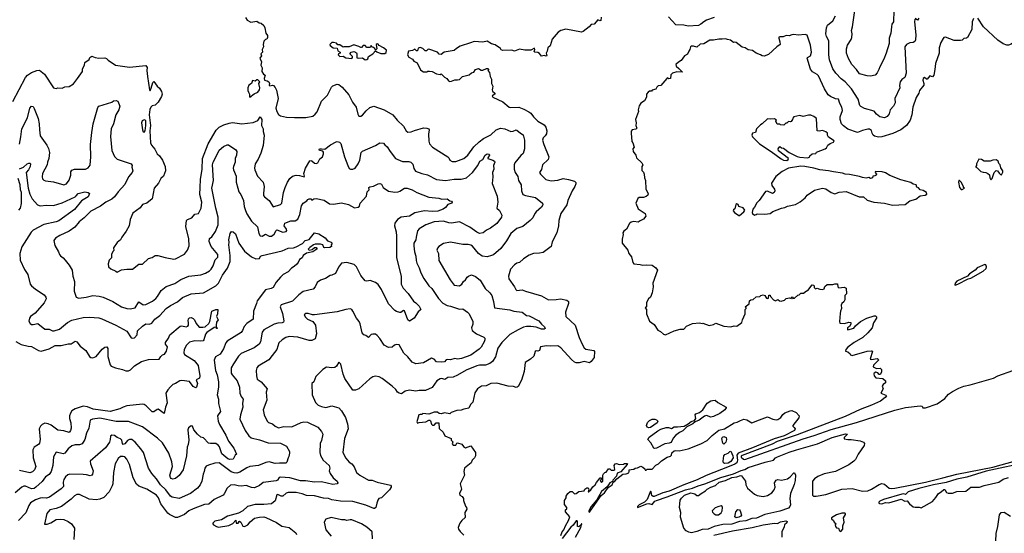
# Model space of a CAD drawing. Extents: x 1678431 to 1860718, y 384618 to 522882.
# Tile 359 of 473: x 1788279 to 1799558, y 421777 to 427668. Entities that reach past the tile are written whole.
import ezdxf

# ---------------------------------------------------------------- set-up
doc = ezdxf.new("R2010")
doc.units = 0

msp = doc.modelspace()

# ---------------------------------------------------------------- linework, layer by layer
at = {"layer": '0CON10XD'}
for points in [[(1790865, 427692), (1790884, 427664), (1790925, 427640), (1790995, 427652), (1791021, 427631), (1791045, 427628), (1791075, 427600), (1791088, 427575), (1791098, 427515), (1791117, 427487), (1791118, 427465), (1791110, 427445), (1791095, 427440), (1791075, 427420), (1791068, 427385), (1791070, 427355), (1791058, 427325), (1791060, 427295), (1791040, 427275), (1791048, 427255), (1791029, 427225), (1791050, 427185), (1791040, 427145), (1791057, 427115), (1791052, 427075), (1791072, 427042), (1791092, 427032), (1791080, 426995), (1791083, 426975), (1791115, 426968), (1791132, 426955), (1791140, 426935), (1791138, 426918), (1791145, 426908), (1791175, 426918), (1791185, 426912), (1791205, 426892), (1791220, 426860), (1791241, 426765), (1791214, 426655), (1791226, 426615), (1791245, 426580), (1791268, 426565), (1791335, 426550), (1791425, 426545), (1791555, 426545), (1791635, 426560), (1791665, 426583), (1791685, 426612), (1791737, 426735), (1791806, 426804), (1791852, 426895), (1791865, 426908), (1791915, 426929), (1791935, 426924), (1791974, 426895), (1792051, 426805), (1792091, 426721), (1792134, 426665), (1792151, 426585), (1792165, 426562), (1792185, 426563), (1792205, 426574), (1792248, 426622), (1792290, 426660), (1792335, 426678), (1792455, 426635), (1792552, 426575), (1792601, 426515), (1792676, 426445), (1792706, 426395), (1792725, 426379), (1792765, 426380), (1792803, 426397), (1792905, 426427), (1792944, 426424), (1792966, 426416), (1792971, 426405), (1792963, 426355), (1792964, 426275), (1792975, 426244), (1793007, 426207), (1793184, 426095), (1793196, 426085), (1793208, 426055), (1793232, 426042), (1793275, 426042), (1793366, 426075), (1793412, 426115), (1793482, 426208), (1793543, 426267), (1793591, 426305), (1793675, 426347), (1793738, 426405), (1793788, 426422), (1793835, 426418), (1793905, 426386), (1793932, 426388), (1793965, 426403), (1793975, 426402), (1794015, 426366), (1794045, 426348), (1794063, 426285), (1794063, 426185), (1794046, 426135), (1794019, 426111), (1793950, 426025), (1793943, 426005), (1793943, 425955), (1793956, 425915), (1793985, 425870), (1793993, 425825), (1794023, 425775), (1794026, 425706), (1794043, 425665), (1794072, 425652), (1794189, 425629), (1794269, 425565), (1794272, 425545), (1794255, 425516), (1794196, 425465), (1794178, 425445), (1794156, 425394), (1794128, 425365), (1794042, 425298), (1793975, 425274), (1793903, 425217), (1793855, 425131), (1793792, 425045), (1793707, 424973), (1793685, 424962), (1793635, 424949), (1793575, 424957), (1793535, 424985), (1793465, 425071), (1793445, 425084), (1793415, 425091), (1793355, 425091), (1793213, 425117), (1793135, 425100), (1793080, 425065), (1793064, 425046), (1793059, 425025), (1793076, 424986), (1793080, 424905), (1793209, 424685), (1793254, 424625), (1793315, 424614), (1793345, 424634), (1793363, 424667), (1793385, 424683), (1793404, 424715), (1793420, 424725), (1793455, 424742), (1793502, 424722), (1793555, 424681), (1793612, 424585), (1793666, 424535), (1793686, 424505), (1793707, 424437), (1793718, 424365), (1793895, 424339), (1793940, 424325), (1794035, 424314), (1794085, 424276), (1794115, 424272), (1794226, 424216), (1794256, 424175), (1794290, 424145), (1794297, 424125), (1794285, 424117), (1794255, 424118), (1794195, 424140), (1794135, 424149), (1794085, 424151), (1794050, 424140), (1793987, 424113), (1793894, 424056), (1793800, 423965), (1793755, 423901), (1793729, 423801), (1793693, 423747), (1793665, 423724), (1793615, 423706), (1793545, 423706), (1793515, 423699), (1793393, 423647), (1793295, 423590), (1793245, 423570), (1793183, 423565), (1793147, 423543), (1793115, 423553), (1793095, 423551), (1793059, 423525), (1793005, 423451), (1792928, 423415), (1792856, 423416), (1792815, 423408), (1792745, 423419), (1792695, 423406), (1792652, 423378), (1792625, 423383), (1792605, 423398), (1792588, 423425), (1792544, 423465), (1792432, 423552), (1792395, 423571), (1792355, 423578), (1792325, 423572), (1792291, 423549), (1792165, 423434), (1792125, 423418), (1792095, 423419), (1792005, 423554), (1791986, 423604), (1791958, 423718), (1791935, 423740), (1791909, 423695), (1791889, 423681), (1791855, 423675), (1791795, 423683), (1791752, 423655), (1791696, 423604), (1791673, 423575), (1791647, 423515), (1791627, 423495), (1791628, 423365), (1791668, 423278), (1791699, 423249), (1791735, 423232), (1791785, 423219), (1791855, 423238), (1791935, 423217), (1791965, 423181), (1792012, 423105), (1792035, 423035), (1792041, 422975), (1792000, 422865), (1791981, 422705), (1792015, 422640), (1792053, 422595), (1792083, 422573), (1792109, 422539), (1792136, 422476), (1792176, 422445), (1792275, 422388), (1792315, 422388), (1792373, 422363), (1792525, 422328), (1792535, 422318), (1792534, 422305), (1792514, 422276), (1792424, 422186), (1792394, 422176), (1792382, 422158), (1792368, 422125), (1792358, 422075), (1792345, 422062), (1792335, 422062), (1792245, 422099), (1792095, 422143), (1791954, 422146), (1791855, 422163), (1791815, 422176), (1791759, 422179), (1791655, 422208), (1791565, 422211), (1791515, 422230), (1791445, 422245), (1791355, 422247), (1791331, 422239), (1791295, 422204), (1791275, 422205), (1791235, 422221), (1791225, 422219), (1791205, 422151), (1791165, 422116), (1791075, 422107), (1790975, 422109), (1790887, 422085), (1790835, 422037), (1790785, 422007), (1790660, 421975), (1790589, 421931), (1790515, 421916), (1790492, 421895), (1790490, 421885), (1790498, 421875), (1790532, 421855), (1790555, 421850), (1790675, 421866), (1790721, 421889), (1790755, 421928), (1790760, 421895), (1790780, 421895), (1790790, 421905), (1790790, 421915), (1790797, 421917), (1790812, 421905), (1790835, 421860), (1790855, 421857), (1790893, 421875), (1790920, 421910), (1790968, 421952), (1791025, 421964), (1791075, 421966), (1791100, 421960), (1791221, 421901), (1791280, 421860), (1791365, 421843), (1791441, 421785), (1791450, 421765)], [(1794940, 427695), (1794935, 427660), (1794923, 427653), (1794902, 427668), (1794858, 427615), (1794825, 427612), (1794802, 427585), (1794735, 427532), (1794714, 427524), (1794535, 427561), (1794476, 427544), (1794448, 427525), (1794380, 427445), (1794355, 427368), (1794327, 427345), (1794322, 427308), (1794310, 427285), (1794317, 427255), (1794309, 427251), (1794285, 427258), (1794255, 427250), (1794235, 427282), (1794215, 427292), (1794180, 427295), (1794172, 427305), (1794180, 427325), (1794175, 427340), (1794135, 427318), (1794065, 427318), (1794005, 427330), (1793945, 427308), (1793915, 427318), (1793815, 427314), (1793795, 427323), (1793785, 427338), (1793725, 427381), (1793685, 427392), (1793633, 427423), (1793585, 427411), (1793485, 427419), (1793441, 427401), (1793325, 427366), (1793281, 427339), (1793255, 427314), (1793140, 427295), (1793105, 427270), (1793084, 427274), (1793064, 427294), (1792965, 427328), (1792953, 427327), (1792938, 427312), (1792925, 427310), (1792897, 427337), (1792865, 427350), (1792845, 427340), (1792835, 427312), (1792825, 427310), (1792805, 427330), (1792777, 427313), (1792732, 427308), (1792722, 427265), (1792737, 427237), (1792780, 427215), (1792794, 427194), (1792833, 427173), (1792872, 427092), (1792885, 427080), (1792905, 427070), (1792945, 427070), (1792953, 427077), (1792975, 427078), (1793005, 427072), (1793055, 427048), (1793095, 427040), (1793107, 427047), (1793145, 427008), (1793173, 426993), (1793192, 426965), (1793205, 426960), (1793225, 426961), (1793263, 426977), (1793295, 426977), (1793315, 426983), (1793350, 427015), (1793426, 427034), (1793455, 427058), (1793480, 427065), (1793500, 427095), (1793535, 427107), (1793565, 427088), (1793585, 427088), (1793625, 427110), (1793645, 427110), (1793648, 427095), (1793640, 427085), (1793662, 427062), (1793668, 427015), (1793682, 426985), (1793682, 426935), (1793697, 426905), (1793693, 426883), (1793690, 426865), (1793695, 426850), (1793720, 426825), (1793720, 426815), (1793692, 426795), (1793699, 426779), (1793815, 426727), (1793886, 426666), (1793905, 426661), (1793996, 426664), (1794055, 426642), (1794112, 426612), (1794134, 426595), (1794164, 426555), (1794216, 426505), (1794285, 426461), (1794307, 426437), (1794319, 426395), (1794312, 426358), (1794299, 426335), (1794276, 426314), (1794267, 426285), (1794282, 426235), (1794339, 426095), (1794331, 426065), (1794267, 426005), (1794255, 425950), (1794234, 425915), (1794244, 425895), (1794304, 425835), (1794365, 425818), (1794445, 425827), (1794505, 425846), (1794565, 425834), (1794635, 425815), (1794649, 425799), (1794651, 425785), (1794639, 425755), (1794607, 425705), (1794557, 425595), (1794546, 425544), (1794478, 425445), (1794456, 425364), (1794451, 425305), (1794431, 425225), (1794378, 425122), (1794367, 425065), (1794275, 424999), (1794235, 424989), (1794165, 424986), (1794115, 424966), (1794050, 424925), (1794005, 424882), (1793975, 424874), (1793945, 424855), (1793901, 424805), (1793880, 424725), (1793883, 424695), (1793946, 424605), (1793962, 424572), (1793975, 424564), (1794035, 424569), (1794074, 424554), (1794255, 424500), (1794335, 424454), (1794425, 424459), (1794475, 424468), (1794545, 424452), (1794567, 424437), (1794566, 424415), (1794530, 424315), (1794534, 424265), (1794640, 424165), (1794686, 424025), (1794721, 423945), (1794745, 423906), (1794765, 423890), (1794857, 423875), (1794864, 423864), (1794859, 423795), (1794825, 423748), (1794807, 423733), (1794745, 423748), (1794688, 423732), (1794655, 423733), (1794635, 423741), (1794600, 423770), (1794476, 423906), (1794445, 423929), (1794355, 423924), (1794312, 423928), (1794244, 423916), (1794232, 423875), (1794215, 423867), (1794195, 423870), (1794185, 423863), (1794170, 423810), (1794132, 423775), (1794069, 423735), (1794056, 423635), (1794026, 423534), (1793988, 423462), (1793976, 423454), (1793965, 423450), (1793935, 423460), (1793873, 423467), (1793745, 423500), (1793675, 423496), (1793622, 423468), (1793570, 423465), (1793522, 423435), (1793492, 423388), (1793470, 423280), (1793443, 423255), (1793425, 423213), (1793365, 423203), (1793335, 423191), (1793285, 423187), (1793222, 423165), (1793205, 423148), (1793145, 423160), (1793105, 423148), (1793083, 423153), (1793065, 423168), (1793025, 423168), (1792967, 423143), (1792895, 423150), (1792885, 423140), (1792868, 423142), (1792850, 423135), (1792830, 423055), (1792835, 423040), (1792855, 423048), (1792930, 423055), (1792965, 423077), (1792976, 423076), (1792986, 423066), (1792998, 423028), (1793008, 423018), (1793025, 423018), (1793050, 423045), (1793080, 423045), (1793085, 422978), (1793128, 422938), (1793147, 422897), (1793220, 422865), (1793220, 422845), (1793240, 422825), (1793233, 422803), (1793245, 422790), (1793275, 422790), (1793287, 422813), (1793295, 422817), (1793345, 422800), (1793362, 422775), (1793385, 422758), (1793445, 422780), (1793500, 422705), (1793500, 422665), (1793490, 422645), (1793462, 422618), (1793452, 422585), (1793376, 422524), (1793367, 422485), (1793376, 422445), (1793326, 422345), (1793338, 422285), (1793318, 422235), (1793322, 422215), (1793349, 422199), (1793362, 422175), (1793363, 422155), (1793385, 422090), (1793398, 422075), (1793400, 422055), (1793377, 422015), (1793382, 421958), (1793342, 421925), (1793320, 421895), (1793302, 421845), (1793307, 421825), (1793325, 421798), (1793365, 421758)], [(1796235, 427692), (1796145, 427663), (1796114, 427645), (1796082, 427615), (1796055, 427602), (1795935, 427595), (1795885, 427604), (1795795, 427607), (1795712, 427702)], [(1798531, 427675), (1798528, 427645), (1798544, 427495), (1798542, 427435), (1798532, 427418), (1798515, 427406), (1798475, 427402), (1798439, 427385), (1798417, 427355), (1798434, 427055), (1798419, 427005), (1798385, 426982), (1798363, 426955), (1798356, 426915), (1798359, 426885), (1798305, 426765), (1798306, 426714), (1798289, 426675), (1798252, 426635), (1798240, 426590), (1798215, 426559), (1798185, 426544), (1798132, 426552), (1798093, 426585), (1798065, 426620), (1797955, 426649), (1797913, 426673), (1797904, 426685), (1797884, 426755), (1797808, 426875), (1797735, 426954), (1797689, 426989), (1797627, 427055), (1797595, 427105), (1797555, 427208), (1797546, 427266), (1797546, 427424), (1797519, 427475), (1797512, 427505), (1797521, 427575), (1797532, 427605), (1797595, 427655), (1797625, 427711)], [(1798291, 427775), (1798287, 427645), (1798271, 427615), (1798264, 427585), (1798258, 427515), (1798240, 427455), (1798237, 427395), (1798205, 427285), (1798179, 427215), (1798131, 427129), (1798122, 427095), (1798102, 427058), (1798080, 427030), (1798025, 427022), (1797985, 427024), (1797897, 427047), (1797864, 427095), (1797811, 427155), (1797772, 427222), (1797751, 427285), (1797750, 427335), (1797760, 427375), (1797805, 427441), (1797812, 427465), (1797816, 427505), (1797807, 427545), (1797818, 427585), (1797845, 427775)], [(1799205, 427682), (1799190, 427645), (1799184, 427556), (1799137, 427465), (1799125, 427457), (1799095, 427451), (1799075, 427433), (1799055, 427429), (1798985, 427429), (1798885, 427466), (1798866, 427464), (1798856, 427454), (1798832, 427408), (1798811, 427345), (1798810, 427285), (1798771, 427165), (1798762, 427095), (1798749, 427031), (1798735, 427011), (1798705, 427023), (1798675, 426987), (1798665, 426987), (1798645, 427006), (1798628, 426995), (1798624, 426975), (1798637, 426937), (1798635, 426918), (1798586, 426855), (1798578, 426825), (1798547, 426775), (1798510, 426665), (1798498, 426575), (1798481, 426515), (1798439, 426455), (1798373, 426405), (1798279, 426361), (1798155, 426325), (1798115, 426322), (1798072, 426332), (1798055, 426343), (1798043, 426365), (1798037, 426397), (1798015, 426414), (1797995, 426414), (1797935, 426399), (1797875, 426375), (1797765, 426414), (1797715, 426451), (1797694, 426475), (1797676, 426525), (1797677, 426555), (1797703, 426627), (1797697, 426665), (1797673, 426705), (1797658, 426755), (1797625, 426762), (1797566, 426786), (1797541, 426805), (1797497, 426875), (1797429, 427025), (1797415, 427039), (1797359, 427069), (1797339, 427099), (1797299, 427225), (1797304, 427236), (1797338, 427255), (1797350, 427295), (1797338, 427375), (1797300, 427490), (1797277, 427497), (1797195, 427491), (1797145, 427498), (1797124, 427496), (1797095, 427481), (1797057, 427487), (1797025, 427472), (1796985, 427472), (1796974, 427466), (1796974, 427456), (1796988, 427415), (1796989, 427385), (1796950, 427355), (1796855, 427267), (1796805, 427251), (1796784, 427254), (1796766, 427266), (1796715, 427284), (1796675, 427313), (1796625, 427322), (1796590, 427345), (1796555, 427354), (1796485, 427408), (1796465, 427412), (1796455, 427408), (1796422, 427432), (1796385, 427439), (1796365, 427450), (1796324, 427444), (1796286, 427446), (1796225, 427432), (1796185, 427432), (1796115, 427392), (1796072, 427388), (1796035, 427352), (1795996, 427366), (1795974, 427366), (1795963, 427355), (1795957, 427325), (1795942, 427308), (1795929, 427271), (1795896, 427254), (1795855, 427200), (1795825, 427182), (1795796, 427155), (1795797, 427135), (1795830, 427110), (1795872, 427065), (1795805, 427070), (1795756, 427054), (1795738, 427035), (1795735, 426992), (1795715, 426990), (1795705, 427000), (1795690, 426995), (1795622, 426915), (1795592, 426908), (1795577, 426895), (1795565, 426872), (1795525, 426860), (1795515, 426848), (1795495, 426847), (1795478, 426835), (1795460, 426815), (1795458, 426778), (1795435, 426738), (1795395, 426712), (1795375, 426680), (1795363, 426635), (1795367, 426615), (1795334, 426525), (1795340, 426485), (1795337, 426455), (1795347, 426425), (1795335, 426412), (1795294, 426406), (1795285, 426390), (1795282, 426365), (1795291, 426271), (1795302, 426255), (1795318, 426205), (1795302, 426185), (1795308, 426155), (1795337, 426115), (1795344, 426085), (1795407, 426025), (1795418, 426005), (1795407, 425983), (1795407, 425937), (1795425, 425920), (1795432, 425895), (1795437, 425853), (1795448, 425825), (1795452, 425725), (1795477, 425675), (1795473, 425655), (1795455, 425639), (1795425, 425630), (1795375, 425628), (1795361, 425619), (1795337, 425565), (1795365, 425498), (1795443, 425445), (1795452, 425415), (1795425, 425379), (1795385, 425361), (1795365, 425344), (1795315, 425352), (1795285, 425346), (1795265, 425330), (1795229, 425265), (1795198, 425242), (1795188, 425225), (1795192, 425205), (1795179, 425151), (1795180, 425105)], [(1798578, 427685), (1798565, 427663), (1798535, 427682)], [(1800145, 427674), (1800105, 427643), (1800055, 427625), (1799985, 427614), (1799955, 427608), (1799895, 427575), (1799845, 427568), (1799805, 427572), (1799745, 427547), (1799685, 427540), (1799674, 427526), (1799674, 427515), (1799687, 427455), (1799665, 427410), (1799635, 427388), (1799605, 427377), (1799585, 427377), (1799545, 427390), (1799485, 427432), (1799319, 427585), (1799254, 427684)], [(1792235, 427207), (1792255, 427213), (1792265, 427220), (1792274, 427246), (1792325, 427278), (1792355, 427310), (1792368, 427298), (1792415, 427282), (1792461, 427279), (1792478, 427292), (1792479, 427319), (1792445, 427347), (1792395, 427370), (1792386, 427386), (1792375, 427392), (1792363, 427383), (1792370, 427335), (1792355, 427320), (1792348, 427338), (1792325, 427352), (1792312, 427352), (1792305, 427370), (1792295, 427350), (1792255, 427350), (1792235, 427370), (1792215, 427370), (1792195, 427350), (1792185, 427350), (1792165, 427362), (1792105, 427380), (1792052, 427358), (1791995, 427358), (1791985, 427352), (1791945, 427380), (1791925, 427380), (1791907, 427397), (1791875, 427408), (1791853, 427407), (1791830, 427385), (1791835, 427370), (1791870, 427345), (1791915, 427340), (1791925, 427310), (1791948, 427295), (1791950, 427285), (1791932, 427278), (1791928, 427265), (1791945, 427247), (1791985, 427250), (1792015, 427232), (1792085, 427223), (1792092, 427235), (1792090, 427245), (1792060, 427275), (1792076, 427294), (1792105, 427302), (1792127, 427297), (1792137, 427287), (1792142, 427275), (1792142, 427232), (1792165, 427227), (1792205, 427230), (1792235, 427207)], [(1788199, 426731), (1788347, 427005), (1788370, 427030), (1788415, 427063), (1788475, 427086), (1788505, 427088), (1788564, 427044), (1788665, 426888), (1788695, 426880), (1788715, 426888), (1788765, 426882), (1788795, 426898), (1788845, 426902), (1788895, 426932), (1788942, 426995), (1788997, 427075), (1788999, 427105), (1789020, 427145), (1789024, 427176), (1789075, 427212), (1789084, 427236), (1789105, 427250), (1789144, 427234), (1789185, 427228), (1789255, 427232), (1789273, 427223), (1789292, 427202), (1789378, 427148), (1789535, 427124), (1789725, 427142), (1789739, 427119), (1789737, 427085), (1789743, 427015), (1789764, 426865), (1789775, 426852), (1789786, 426884), (1789804, 426946), (1789815, 426958), (1789855, 426904), (1789882, 426882), (1789903, 426845), (1789910, 426815), (1789904, 426786), (1789865, 426722), (1789831, 426689), (1789795, 426680), (1789780, 426665), (1789771, 426639), (1789762, 426575), (1789778, 426455), (1789768, 426395), (1789779, 426255), (1789788, 426228), (1789825, 426183), (1789855, 426128), (1789882, 426105), (1789916, 426056), (1789947, 425985), (1789950, 425935), (1789927, 425875), (1789897, 425845), (1789867, 425795), (1789818, 425735), (1789798, 425615), (1789736, 425564), (1789685, 425547), (1789659, 425511), (1789575, 425450), (1789544, 425376), (1789532, 425305), (1789498, 425242), (1789448, 425175), (1789432, 425145), (1789397, 425113), (1789355, 425050), (1789358, 425022), (1789345, 425010), (1789330, 424975), (1789332, 424938), (1789305, 424912), (1789291, 424869), (1789298, 424835), (1789321, 424811), (1789380, 424785), (1789395, 424772), (1789445, 424798), (1789507, 424807), (1789572, 424808), (1789645, 424866), (1789684, 424866), (1789755, 424928), (1789795, 424940), (1789830, 424965), (1789860, 424965), (1789945, 424940), (1790045, 424921), (1790065, 424924), (1790165, 424980), (1790201, 425025), (1790220, 425075), (1790216, 425156), (1790183, 425295), (1790190, 425365), (1790203, 425377), (1790252, 425395), (1790285, 425438), (1790328, 425445), (1790358, 425505), (1790364, 425575), (1790344, 425665), (1790345, 425745), (1790349, 425835), (1790370, 425955), (1790374, 426076), (1790437, 426245), (1790529, 426401), (1790565, 426435), (1790617, 426463), (1790678, 426482), (1790715, 426488), (1790825, 426475), (1790953, 426487), (1791005, 426511), (1791035, 426554), (1791052, 426522)], [(1790915, 426780), (1790964, 426816), (1791005, 426837), (1791027, 426863), (1791030, 426885), (1791020, 426935), (1791028, 426955), (1791005, 426980), (1790995, 426980), (1790975, 426962), (1790945, 426970), (1790933, 426937), (1790904, 426916), (1790894, 426885), (1790893, 426855), (1790898, 426835), (1790912, 426815), (1790910, 426785), (1790915, 426780)], [(1788275, 426242), (1788293, 426325), (1788303, 426417), (1788368, 426542), (1788395, 426655), (1788415, 426678), (1788432, 426672), (1788445, 426651), (1788490, 426535), (1788502, 426475), (1788504, 426404), (1788513, 426335), (1788588, 426228), (1788609, 426189), (1788620, 426145), (1788612, 426075), (1788596, 426035), (1788595, 426005), (1788541, 425905), (1788537, 425865), (1788542, 425842), (1788555, 425826), (1788575, 425819), (1788665, 425808), (1788785, 425773), (1788815, 425785), (1788845, 425829), (1788866, 425885), (1788866, 425925), (1788875, 425944), (1788905, 425952), (1789032, 425955), (1789065, 425968), (1789085, 426000), (1789094, 426095), (1789090, 426235), (1789104, 426375), (1789122, 426475), (1789175, 426662), (1789185, 426676), (1789335, 426721), (1789355, 426736), (1789385, 426743), (1789402, 426735), (1789426, 426676), (1789413, 426635), (1789382, 426575), (1789355, 426473), (1789326, 426415), (1789318, 426328), (1789334, 426166), (1789365, 426098), (1789395, 426069), (1789555, 426014), (1789566, 425995), (1789564, 425975), (1789574, 425935), (1789566, 425914), (1789525, 425865), (1789485, 425777), (1789405, 425693), (1789363, 425635), (1789335, 425610), (1789265, 425575), (1789205, 425528), (1789095, 425471), (1789016, 425394), (1788961, 425349), (1788911, 425289), (1788847, 425243), (1788738, 425192), (1788688, 425162), (1788671, 425135), (1788680, 425080), (1788724, 425005), (1788733, 424975), (1788745, 424958), (1788775, 424938), (1788800, 424910), (1788845, 424853), (1788879, 424795), (1788889, 424725), (1788906, 424665), (1788902, 424555), (1788927, 424485), (1788955, 424476), (1789040, 424485), (1789115, 424506), (1789189, 424499), (1789235, 424486), (1789345, 424436), (1789444, 424374), (1789507, 424357), (1789545, 424353), (1789602, 424365), (1789645, 424434), (1789695, 424398), (1789725, 424400), (1789799, 424441), (1789839, 424471), (1789858, 424492), (1789899, 424561), (1789955, 424607), (1790056, 424644), (1790125, 424688), (1790215, 424728), (1790355, 424743), (1790408, 424762), (1790455, 424789), (1790473, 424805), (1790495, 424845), (1790517, 424913), (1790547, 424945), (1790547, 424975), (1790472, 425065), (1790449, 425125), (1790453, 425157), (1790481, 425179), (1790523, 425237), (1790552, 425315), (1790553, 425335), (1790552, 425405), (1790524, 425505), (1790479, 425735), (1790500, 425825), (1790487, 426005), (1790495, 426035), (1790535, 426105), (1790565, 426173), (1790615, 426212), (1790655, 426231), (1790672, 426232), (1790754, 426175), (1790766, 426155), (1790762, 426115), (1790746, 426075), (1790749, 426035), (1790729, 425985), (1790726, 425964), (1790728, 425945), (1790759, 425875), (1790758, 425805), (1790776, 425736), (1790790, 425695), (1790811, 425665), (1790843, 425595), (1790851, 425525), (1790865, 425480), (1790882, 425442), (1790936, 425356), (1791003, 425293), (1791019, 425215), (1791035, 425189), (1791055, 425186), (1791095, 425208), (1791135, 425187), (1791165, 425187), (1791193, 425207), (1791215, 425249), (1791225, 425257), (1791295, 425231), (1791331, 425239), (1791338, 425252), (1791335, 425265), (1791309, 425305), (1791315, 425333), (1791385, 425360), (1791435, 425361), (1791465, 425380), (1791487, 425435), (1791506, 425535), (1791526, 425564), (1791568, 425592), (1791578, 425605), (1791595, 425613), (1791612, 425612), (1791625, 425600), (1791650, 425615), (1791675, 425619), (1791765, 425599), (1791828, 425558), (1791875, 425552), (1791965, 425566), (1792045, 425548), (1792115, 425511), (1792155, 425518), (1792171, 425529), (1792180, 425565), (1792252, 425645), (1792258, 425692), (1792282, 425715), (1792280, 425745), (1792288, 425752), (1792332, 425758), (1792385, 425786), (1792405, 425790), (1792425, 425783), (1792444, 425744), (1792503, 425703), (1792575, 425689), (1792615, 425693), (1792635, 425700), (1792685, 425736), (1792717, 425737), (1792776, 425716), (1792830, 425685), (1792965, 425631), (1793079, 425621), (1793115, 425609), (1793175, 425613), (1793205, 425590), (1793227, 425585), (1793234, 425575), (1793228, 425562), (1793183, 425547), (1793158, 425515), (1793130, 425495), (1793067, 425473), (1793003, 425467), (1792915, 425477), (1792806, 425454), (1792745, 425414), (1792648, 425402), (1792605, 425376), (1792577, 425333), (1792574, 425305), (1792592, 425235), (1792596, 425185), (1792594, 424935), (1792648, 424725), (1792648, 424635), (1792670, 424590), (1792728, 424528), (1792789, 424439), (1792815, 424422), (1792855, 424382), (1792874, 424345), (1792868, 424335), (1792842, 424318), (1792799, 424245), (1792745, 424209), (1792726, 424226), (1792688, 424328), (1792675, 424332), (1792645, 424310), (1792635, 424309), (1792595, 424320), (1792575, 424334), (1792505, 424410), (1792425, 424573), (1792385, 424630), (1792354, 424654), (1792295, 424678), (1792255, 424668), (1792235, 424672), (1792185, 424733), (1792137, 424835), (1792109, 424859), (1792025, 424885), (1791967, 424875), (1791932, 424828), (1791895, 424757), (1791855, 424739), (1791835, 424734), (1791780, 424700), (1791725, 424681), (1791686, 424655), (1791664, 424606), (1791641, 424579), (1791525, 424552), (1791475, 424512), (1791402, 424438), (1791274, 424396), (1791264, 424375), (1791288, 424298), (1791304, 424215), (1791301, 424199), (1791285, 424191), (1791235, 424188), (1791195, 424178), (1791075, 424112), (1791056, 424085), (1791039, 423975), (1791021, 423945), (1790965, 423904), (1790815, 423841), (1790785, 423810), (1790727, 423723), (1790703, 423675), (1790703, 423615), (1790711, 423595), (1790771, 423525), (1790797, 423455), (1790801, 423385), (1790816, 423345), (1790838, 423315), (1790831, 423265), (1790834, 423225), (1790808, 423135), (1790802, 423085), (1790860, 422955), (1790903, 422895), (1790931, 422871), (1791025, 422850), (1791125, 422815), (1791265, 422810), (1791336, 422776), (1791369, 422715), (1791371, 422695), (1791362, 422658), (1791353, 422645), (1791340, 422595), (1791328, 422582), (1791255, 422583), (1791205, 422577), (1791135, 422597), (1791100, 422590), (1791015, 422555), (1790915, 422542), (1790882, 422528), (1790802, 422478), (1790765, 422468), (1790735, 422471), (1790703, 422483), (1790565, 422584), (1790515, 422581), (1790440, 422560), (1790415, 422546), (1790400, 422525), (1790393, 422485), (1790379, 422455), (1790364, 422375), (1790347, 422333), (1790315, 422296), (1790235, 422236), (1790105, 422176), (1790025, 422194), (1790005, 422205), (1789954, 422275), (1789892, 422335), (1789845, 422403), (1789792, 422462), (1789756, 422525), (1789697, 422705), (1789668, 422748), (1789603, 422823), (1789565, 422852), (1789535, 422853), (1789515, 422842), (1789485, 422804), (1789465, 422796), (1789457, 422807), (1789449, 422845), (1789435, 422863), (1789397, 422877), (1789365, 422900), (1789335, 422902), (1789318, 422892), (1789317, 422855), (1789307, 422823), (1789261, 422759), (1789088, 422605), (1789089, 422575), (1789120, 422495), (1789114, 422456), (1789106, 422445), (1789085, 422438), (1789045, 422450), (1789005, 422452), (1788855, 422455), (1788831, 422449), (1788802, 422425), (1788785, 422395), (1788776, 422365), (1788781, 422315), (1788755, 422288), (1788619, 422191), (1788585, 422182), (1788545, 422185), (1788515, 422180), (1788459, 422161), (1788404, 422126), (1788385, 422096), (1788349, 422011), (1788264, 421925)], [(1797065, 426054), (1797082, 426065), (1797085, 426076), (1796970, 426165), (1796968, 426185), (1796985, 426213), (1797005, 426199), (1797028, 426195), (1797093, 426143), (1797185, 426098), (1797215, 426090), (1797304, 426084), (1797325, 426090), (1797330, 426105), (1797355, 426128), (1797397, 426133), (1797405, 426148), (1797504, 426186), (1797520, 426200), (1797535, 426228), (1797562, 426248), (1797602, 426265), (1797607, 426277), (1797542, 426322), (1797534, 426344), (1797534, 426365), (1797515, 426381), (1797475, 426398), (1797435, 426390), (1797414, 426394), (1797408, 426535), (1797377, 426557), (1797342, 426572), (1797315, 426572), (1797255, 426558), (1797215, 426571), (1797148, 426552), (1797135, 426540), (1797133, 426525), (1797115, 426502), (1797105, 426498), (1797085, 426500), (1797068, 426482), (1797055, 426480), (1797032, 426458), (1796993, 426463), (1796985, 426470), (1796955, 426470), (1796940, 426505), (1796947, 426517), (1796925, 426530), (1796875, 426528), (1796845, 426532), (1796785, 426472), (1796765, 426462), (1796720, 426415), (1796708, 426375), (1796672, 426365), (1796666, 426345), (1796672, 426325), (1796755, 426245), (1796887, 426157), (1797002, 426072), (1797030, 426055), (1797065, 426054)], [(1791052, 426522), (1791050, 426455), (1791066, 426415), (1791067, 426385), (1791080, 426345), (1791067, 426225), (1791042, 426138), (1791011, 426069), (1790977, 426015), (1790969, 425965), (1790971, 425945), (1791004, 425874), (1791069, 425805), (1791079, 425755), (1791070, 425675), (1791073, 425653), (1791084, 425635), (1791136, 425596), (1791183, 425523), (1791265, 425548), (1791282, 425565), (1791300, 425685), (1791320, 425745), (1791346, 425805), (1791375, 425848), (1791405, 425872), (1791444, 425884), (1791485, 425881), (1791536, 425864), (1791542, 425875), (1791534, 425905), (1791553, 425967), (1791602, 426048), (1791615, 426053), (1791625, 426050), (1791655, 426024), (1791675, 426018), (1791693, 426027), (1791716, 426074), (1791746, 426094), (1791760, 426130), (1791760, 426150), (1791751, 426161), (1791715, 426169), (1791709, 426175), (1791712, 426185), (1791735, 426188), (1791775, 426183), (1791839, 426231), (1791905, 426269), (1791915, 426272), (1791944, 426264), (1791958, 426248), (1792001, 426095), (1792039, 425995), (1792053, 425963), (1792070, 425955), (1792095, 425955), (1792121, 425965), (1792157, 426013), (1792174, 426055), (1792192, 426145), (1792205, 426159), (1792353, 426225), (1792404, 426256), (1792445, 426250), (1792463, 426233), (1792489, 426209), (1792522, 426155), (1792585, 426075), (1792665, 426042), (1792735, 426041), (1792758, 426035), (1792781, 426011), (1792793, 425963), (1792812, 425932), (1792885, 425904), (1792949, 425889), (1793055, 425836), (1793155, 425822), (1793255, 425838), (1793335, 425840), (1793396, 425854), (1793465, 425916), (1793525, 425996), (1793551, 426045), (1793586, 426065), (1793609, 426115), (1793635, 426129), (1793656, 426126), (1793660, 426115), (1793640, 426085), (1793642, 426075), (1793697, 426057), (1793716, 426046), (1793721, 426035), (1793708, 425995), (1793709, 425955), (1793693, 425917), (1793698, 425865), (1793691, 425791), (1793750, 425645), (1793756, 425576), (1793744, 425505), (1793775, 425480), (1793801, 425425), (1793797, 425403), (1793745, 425329), (1793672, 425278), (1793625, 425255), (1793589, 425225), (1793545, 425216), (1793515, 425230), (1793435, 425289), (1793315, 425351), (1793225, 425336), (1793195, 425338), (1793135, 425357), (1793028, 425348), (1792933, 425317), (1792855, 425271), (1792834, 425246), (1792820, 425175), (1792818, 425145), (1792795, 425105), (1792793, 425073), (1792801, 425005), (1792818, 424955), (1792821, 424905), (1792829, 424875), (1792855, 424823), (1792873, 424765), (1792908, 424698), (1792967, 424617), (1793001, 424585), (1793075, 424469), (1793125, 424416), (1793175, 424391), (1793215, 424383), (1793315, 424349), (1793355, 424352), (1793409, 424315), (1793426, 424295), (1793468, 424205), (1793469, 424175), (1793454, 424135), (1793463, 424103), (1793512, 424065), (1793596, 424026), (1793606, 424015), (1793608, 423995), (1793599, 423975), (1793565, 423914), (1793541, 423889), (1793445, 423822), (1793339, 423781), (1793295, 423775), (1793265, 423784), (1793215, 423767), (1793175, 423771), (1793165, 423768), (1793146, 423745), (1793105, 423739), (1793055, 423745), (1793025, 423776), (1792995, 423786), (1792905, 423733), (1792815, 423722), (1792775, 423740), (1792725, 423802), (1792678, 423845), (1792625, 423939), (1792595, 423943), (1792574, 423935), (1792545, 423912), (1792505, 423910), (1792455, 423936), (1792405, 424010), (1792375, 424047), (1792355, 424061), (1792325, 424063), (1792305, 424057), (1792275, 424024), (1792245, 424048), (1792222, 424055), (1792202, 424075), (1792179, 424179), (1792168, 424205), (1792136, 424246), (1792096, 424326), (1792083, 424343), (1792065, 424352), (1792015, 424346), (1791914, 424316), (1791655, 424282), (1791633, 424283), (1791585, 424300), (1791555, 424299), (1791539, 424285), (1791553, 424255), (1791575, 424234), (1791635, 424206), (1791667, 424165), (1791677, 424067), (1791663, 424007), (1791625, 423989), (1791595, 423987), (1791465, 424026), (1791365, 424035), (1791327, 424025), (1791284, 423996), (1791249, 423961), (1791223, 423887), (1791172, 423815), (1791133, 423767), (1791011, 423695), (1790996, 423675), (1790989, 423645), (1790990, 423585), (1790999, 423545), (1791044, 423514), (1791113, 423435), (1791104, 423395), (1791108, 423305), (1791068, 423195), (1791078, 423138), (1791113, 423063), (1791128, 423048), (1791175, 423035), (1791206, 423005), (1791245, 422989), (1791305, 423003), (1791395, 422998), (1791503, 423047), (1791535, 423056), (1791575, 423054), (1791694, 422995), (1791736, 422945), (1791751, 422915), (1791737, 422843), (1791722, 422808), (1791716, 422705), (1791725, 422671), (1791756, 422615), (1791825, 422555), (1791832, 422525), (1791824, 422494), (1791834, 422465), (1791868, 422415), (1791916, 422375), (1791922, 422355), (1791915, 422345), (1791865, 422338), (1791735, 422368), (1791655, 422363), (1791552, 422378), (1791495, 422379), (1791375, 422412), (1791265, 422423), (1791252, 422418), (1791233, 422387), (1791215, 422378), (1791068, 422362), (1791027, 422325), (1790969, 422301), (1790935, 422303), (1790875, 422327), (1790815, 422319), (1790782, 422322), (1790735, 422334), (1790695, 422328), (1790654, 422295), (1790621, 422229), (1790609, 422215), (1790506, 422164), (1790445, 422110), (1790395, 422108), (1790265, 422059), (1790216, 422035), (1790165, 421995), (1790085, 421960), (1790065, 421959), (1789995, 421992), (1789975, 422010), (1789895, 422115), (1789867, 422185), (1789845, 422215), (1789734, 422285), (1789645, 422317), (1789615, 422340), (1789578, 422415), (1789535, 422565), (1789507, 422627), (1789484, 422655), (1789465, 422660), (1789435, 422658), (1789405, 422634), (1789373, 422575), (1789353, 422475), (1789346, 422345), (1789339, 422321), (1789304, 422255), (1789241, 422189), (1789195, 422169), (1789155, 422162), (1789075, 422170), (1788965, 422221), (1788935, 422224), (1788905, 422209), (1788869, 422171), (1788756, 422084), (1788695, 422061), (1788624, 422046), (1788591, 422005), (1788562, 421882), (1788595, 421881), (1788635, 421898), (1788695, 421935), (1788745, 421940), (1788785, 421937), (1788835, 421915), (1788872, 421885), (1788908, 421835), (1788900, 421705)], [(1789705, 426377), (1789717, 426395), (1789724, 426455), (1789722, 426512), (1789705, 426520), (1789682, 426508), (1789674, 426485), (1789686, 426405), (1789695, 426383), (1789705, 426377)], [(1788275, 425957), (1788323, 425977), (1788365, 426013), (1788385, 426023), (1788395, 426022), (1788403, 426013), (1788400, 425985), (1788381, 425945), (1788354, 425915), (1788377, 425737), (1788395, 425668), (1788421, 425615), (1788483, 425543), (1788515, 425532), (1788585, 425540), (1788665, 425536), (1788764, 425566), (1788913, 425635), (1788925, 425647), (1788948, 425675), (1789025, 425692), (1789065, 425688), (1789080, 425675), (1789064, 425635), (1788985, 425590), (1788905, 425493), (1788728, 425362), (1788695, 425349), (1788555, 425318), (1788432, 425255), (1788410, 425230), (1788305, 425064), (1788280, 424985), (1788285, 424910), (1788333, 424803), (1788371, 424745), (1788399, 424635), (1788415, 424614), (1788459, 424579), (1788561, 424511), (1788578, 424485), (1788582, 424465), (1788560, 424420), (1788455, 424302), (1788404, 424265), (1788390, 424245), (1788385, 424212), (1788400, 424185), (1788415, 424174), (1788435, 424172), (1788485, 424184), (1788565, 424120), (1788617, 424117), (1788655, 424100), (1788675, 424099), (1788735, 424118), (1788825, 424196), (1788877, 424223), (1789005, 424252), (1789077, 424257), (1789185, 424247), (1789218, 424238), (1789381, 424165), (1789505, 424095), (1789555, 424019), (1789575, 424014), (1789595, 424018), (1789623, 424055), (1789629, 424101), (1789686, 424154), (1789725, 424181), (1789765, 424175), (1789794, 424186), (1789825, 424234), (1789886, 424275), (1789955, 424357), (1790005, 424391), (1790086, 424434), (1790145, 424482), (1790245, 424523), (1790385, 424535), (1790525, 424616), (1790555, 424646), (1790602, 424738), (1790661, 424819), (1790689, 424895), (1790688, 424962), (1790673, 425085), (1790678, 425115), (1790673, 425145), (1790688, 425215), (1790705, 425238), (1790726, 425235), (1790752, 425212), (1790790, 425105), (1790853, 425015), (1790935, 424950), (1790985, 424924), (1791025, 424931), (1791038, 424955), (1791056, 424964), (1791285, 425019), (1791355, 425048), (1791415, 425052), (1791445, 425062), (1791518, 425102), (1791548, 425135), (1791595, 425149), (1791655, 425224), (1791705, 425214), (1791778, 425168), (1791805, 425130), (1791845, 425118)], [(1799405, 425830), (1799420, 425845), (1799443, 425917), (1799465, 425940), (1799480, 425935), (1799497, 425907), (1799515, 425892), (1799525, 425890), (1799540, 425920), (1799540, 425935), (1799518, 425968), (1799510, 426005), (1799495, 426020), (1799487, 426045), (1799465, 426060), (1799425, 426057), (1799395, 426047), (1799325, 426047), (1799295, 426066), (1799265, 426067), (1799238, 426015), (1799240, 425995), (1799230, 425985), (1799230, 425975), (1799248, 425968), (1799288, 425928), (1799315, 425918), (1799346, 425916), (1799370, 425905), (1799387, 425887), (1799393, 425853), (1799405, 425830)], [(1796695, 425428), (1796715, 425433), (1796725, 425440), (1796815, 425438), (1796875, 425446), (1796905, 425468), (1797005, 425508), (1797045, 425514), (1797075, 425528), (1797165, 425549), (1797220, 425580), (1797276, 425625), (1797300, 425655), (1797385, 425713), (1797476, 425734), (1797515, 425729), (1797575, 425688), (1797615, 425672), (1797665, 425689), (1797745, 425697), (1797895, 425638), (1797945, 425636), (1797985, 425600), (1798063, 425577), (1798184, 425564), (1798278, 425542), (1798422, 425548), (1798475, 425589), (1798545, 425611), (1798592, 425648), (1798650, 425655), (1798672, 425668), (1798668, 425685), (1798629, 425709), (1798595, 425716), (1798575, 425740), (1798555, 425748), (1798548, 425775), (1798512, 425782), (1798485, 425802), (1798372, 425832), (1798245, 425882), (1798195, 425912), (1798160, 425925), (1798083, 425927), (1798078, 425915), (1798092, 425895), (1798088, 425885), (1798075, 425876), (1798050, 425875), (1798048, 425855), (1798025, 425846), (1798005, 425859), (1797975, 425852), (1797935, 425858), (1797900, 425870), (1797784, 425894), (1797735, 425898), (1797705, 425908), (1797602, 425922), (1797545, 425936), (1797446, 425946), (1797375, 425965), (1797274, 425986), (1797225, 425988), (1797085, 425965), (1797013, 425927), (1796942, 425868), (1796892, 425795), (1796896, 425766), (1796926, 425725), (1796930, 425705), (1796921, 425685), (1796904, 425676), (1796845, 425702), (1796822, 425698), (1796751, 425595), (1796723, 425567), (1796695, 425516), (1796676, 425495), (1796670, 425455), (1796674, 425444), (1796695, 425428)], [(1788268, 425485), (1788290, 425505), (1788301, 425559), (1788298, 425685), (1788288, 425715), (1788285, 425775), (1788261, 425845)], [(1799075, 425720), (1799100, 425735), (1799092, 425742), (1799090, 425755), (1799062, 425805), (1799045, 425822), (1799038, 425822), (1799032, 425805), (1799044, 425745), (1799065, 425720), (1799075, 425720)], [(1796515, 425423), (1796525, 425424), (1796575, 425464), (1796586, 425485), (1796565, 425509), (1796517, 425527), (1796508, 425548), (1796494, 425556), (1796482, 425548), (1796472, 425498), (1796454, 425486), (1796452, 425475), (1796466, 425456), (1796515, 425423)], [(1791845, 425118), (1791858, 425105), (1791848, 425085), (1791850, 425065), (1791830, 425055), (1791771, 425051), (1791764, 425055), (1791750, 425085), (1791725, 425093), (1791665, 425093), (1791645, 425087), (1791603, 425057), (1791584, 425035), (1791596, 425026), (1791628, 425032), (1791655, 425057), (1791675, 425054), (1791682, 425045), (1791681, 425035), (1791635, 425005), (1791565, 424990), (1791525, 424965), (1791515, 424938), (1791484, 424916), (1791470, 424885), (1791454, 424866), (1791423, 424837), (1791392, 424818), (1791354, 424775), (1791298, 424745), (1791265, 424715), (1791215, 424656), (1791183, 424597), (1791160, 424585), (1791095, 424569), (1790998, 424445), (1790992, 424415), (1790957, 424325), (1790953, 424235), (1790881, 424185), (1790851, 424149), (1790833, 424105), (1790815, 424080), (1790655, 423982), (1790639, 423961), (1790612, 423895), (1790577, 423833), (1790520, 423800), (1790505, 423765), (1790521, 423645), (1790540, 423595), (1790558, 423515), (1790557, 423453), (1790540, 423365), (1790556, 423315), (1790556, 423265), (1790578, 423175), (1790546, 423125), (1790554, 423065), (1790567, 423025), (1790642, 422905), (1790671, 422835), (1790733, 422753), (1790762, 422685), (1790748, 422672), (1790725, 422629), (1790685, 422626), (1790665, 422631), (1790595, 422689), (1790568, 422768), (1790556, 422785), (1790525, 422806), (1790465, 422807), (1790442, 422812), (1790385, 422872), (1790355, 422882), (1790315, 422914), (1790274, 422965), (1790260, 423005), (1790245, 423011), (1790213, 422987), (1790204, 422965), (1790216, 422845), (1790209, 422795), (1790197, 422765), (1790189, 422665), (1790153, 422505), (1790105, 422442), (1790065, 422406), (1790035, 422399), (1790015, 422408), (1790005, 422417), (1790000, 422445), (1790028, 422545), (1790023, 422597), (1789987, 422697), (1789916, 422816), (1789857, 422867), (1789685, 422997), (1789525, 423060), (1789385, 423060), (1789195, 423097), (1789112, 423088), (1789086, 423074), (1789071, 422985), (1789043, 422927), (1789025, 422855), (1788995, 422805), (1788965, 422791), (1788915, 422791), (1788875, 422779), (1788834, 422746), (1788795, 422698), (1788775, 422689), (1788695, 422708), (1788667, 422653), (1788658, 422555), (1788638, 422485), (1788615, 422454), (1788573, 422425), (1788537, 422373), (1788465, 422305), (1788445, 422293), (1788415, 422287), (1788345, 422318), (1788325, 422317), (1788302, 422305), (1788228, 422242)], [(1795180, 425105), (1795244, 425024), (1795257, 424985), (1795287, 424947), (1795304, 424884), (1795315, 424868), (1795385, 424861), (1795415, 424852), (1795455, 424856), (1795525, 424851), (1795565, 424824), (1795584, 424795), (1795532, 424645), (1795534, 424605), (1795524, 424535), (1795504, 424486), (1795482, 424465), (1795458, 424425), (1795460, 424375), (1795442, 424365), (1795460, 424345), (1795458, 424295), (1795492, 424212), (1795545, 424172), (1795588, 424108), (1795621, 424091), (1795655, 424060), (1795675, 424054), (1795775, 424101), (1795845, 424117), (1795885, 424119), (1795918, 424155), (1795985, 424182), (1796065, 424190), (1796095, 424182), (1796105, 424187), (1796175, 424160), (1796225, 424172), (1796255, 424188), (1796345, 424153), (1796425, 424147), (1796465, 424157), (1796495, 424152), (1796550, 424195), (1796558, 424225), (1796590, 424295), (1796590, 424345), (1796600, 424355), (1796600, 424365), (1796590, 424375), (1796635, 424410), (1796638, 424442), (1796653, 424457), (1796682, 424458), (1796715, 424488), (1796757, 424493), (1796770, 424505), (1796795, 424512), (1796816, 424506), (1796824, 424484), (1796834, 424474), (1796845, 424472), (1796858, 424475), (1796862, 424508), (1796875, 424510), (1796880, 424495), (1796912, 424455), (1796935, 424442), (1796965, 424458), (1796983, 424443), (1797002, 424438), (1797038, 424452), (1797058, 424472), (1797097, 424477), (1797115, 424470), (1797125, 424490), (1797140, 424485), (1797132, 424472), (1797156, 424474), (1797192, 424508), (1797208, 424512), (1797225, 424530), (1797257, 424533), (1797292, 424558), (1797308, 424562), (1797355, 424627), (1797370, 424625), (1797380, 424615), (1797378, 424598), (1797393, 424583), (1797415, 424590), (1797445, 424578), (1797475, 424573), (1797495, 424580), (1797503, 424607), (1797528, 424632), (1797595, 424630), (1797615, 424640), (1797648, 424638), (1797650, 424605), (1797663, 424593), (1797725, 424602), (1797745, 424590), (1797750, 424525), (1797730, 424505), (1797732, 424455), (1797719, 424431), (1797697, 424413), (1797688, 424395), (1797693, 424355), (1797680, 424325), (1797677, 424297), (1797670, 424205), (1797675, 424188), (1797726, 424184), (1797775, 424200), (1797800, 424195), (1797800, 424175), (1797785, 424150), (1797762, 424135), (1797760, 424115), (1797765, 424110), (1797835, 424132), (1797854, 424156), (1797912, 424205), (1797982, 424245), (1798065, 424272), (1798082, 424272), (1798095, 424260), (1798092, 424245), (1798058, 424192), (1798042, 424135), (1797994, 424075), (1797938, 424025), (1797836, 423965), (1797765, 423911), (1797743, 423885), (1797740, 423865), (1797765, 423860), (1797790, 423835), (1797794, 423824), (1797815, 423818), (1797985, 423866), (1798035, 423872), (1798048, 423868), (1798020, 423775), (1798035, 423770), (1798101, 423781), (1798112, 423775), (1798117, 423765), (1798061, 423705), (1798057, 423685), (1798095, 423667), (1798135, 423673), (1798150, 423655), (1798149, 423625), (1798135, 423598), (1798125, 423598), (1798108, 423618), (1798085, 423626), (1798065, 423616), (1798062, 423605), (1798065, 423584), (1798085, 423560), (1798165, 423552), (1798198, 423525), (1798198, 423505), (1798168, 423485), (1798158, 423465), (1798170, 423435), (1798142, 423385), (1798202, 423362), (1798208, 423355), (1798192, 423335), (1798139, 423295), (1798035, 423246), (1797905, 423196), (1797735, 423116), (1797185, 422908), (1796955, 422829), (1796899, 422801), (1796555, 422669), (1796545, 422662), (1796545, 422650), (1796569, 422629), (1796585, 422623), (1797255, 422861), (1797381, 422899), (1797575, 422969), (1797865, 423050), (1798305, 423191), (1798425, 423220), (1798595, 423241), (1798616, 423236), (1798626, 423216), (1798655, 423218), (1798788, 423262), (1798878, 423325), (1798894, 423346), (1798919, 423375), (1798964, 423405), (1799035, 423444), (1799095, 423466), (1799165, 423480), (1799433, 423557), (1799483, 423585), (1799655, 423645)], [(1798995, 424625), (1799025, 424634), (1799144, 424696), (1799175, 424705), (1799315, 424785), (1799348, 424815), (1799352, 424835), (1799347, 424857), (1799335, 424862), (1799246, 424824), (1799222, 424795), (1799157, 424753), (1799135, 424725), (1799015, 424671), (1798993, 424645), (1798989, 424629), (1798995, 424625)], [(1788235, 423979), (1788295, 423942), (1788375, 423923), (1788415, 423921), (1788495, 423874), (1788525, 423868), (1788615, 423892), (1788685, 423933), (1788755, 423933), (1788835, 423950), (1788870, 423950), (1788915, 423982), (1788935, 423972), (1788973, 423923), (1789037, 423875), (1789077, 423807), (1789095, 423792), (1789115, 423789), (1789155, 423806), (1789225, 423890), (1789255, 423911), (1789277, 423917), (1789288, 423898), (1789288, 423805), (1789315, 423708), (1789325, 423695), (1789375, 423675), (1789458, 423658), (1789495, 423640), (1789525, 423640), (1789547, 423653), (1789595, 423700), (1789673, 423747), (1789755, 423770), (1789876, 423774), (1789895, 423807), (1789915, 423823), (1789938, 423832), (1789962, 423868), (1789972, 423915), (1789950, 423945), (1789949, 423965), (1789983, 424015), (1789999, 424055), (1790118, 424155), (1790135, 424158), (1790184, 424144), (1790205, 424153), (1790211, 424165), (1790214, 424194), (1790209, 424215), (1790214, 424236), (1790225, 424248), (1790243, 424253), (1790265, 424243), (1790282, 424225), (1790299, 424185), (1790333, 424143), (1790375, 424140), (1790405, 424147), (1790446, 424184), (1790458, 424205), (1790481, 424325), (1790525, 424346), (1790548, 424345), (1790544, 424295), (1790534, 424265), (1790552, 424225), (1790535, 424200), (1790529, 424165), (1790530, 424140), (1790540, 424135), (1790540, 424125), (1790532, 424125), (1790530, 424140), (1790505, 424138), (1790421, 424079), (1790407, 424063), (1790390, 423995), (1790380, 423985), (1790355, 423980), (1790286, 423986), (1790225, 423968), (1790191, 423935), (1790163, 423885), (1790158, 423848), (1790165, 423830), (1790279, 423759), (1790322, 423702), (1790342, 423585), (1790337, 423555), (1790302, 423538), (1790316, 423495), (1790306, 423455), (1790295, 423447), (1790265, 423461), (1790225, 423517), (1790135, 423530), (1790113, 423527), (1790065, 423494), (1790034, 423486), (1790005, 423458), (1789975, 423424), (1789952, 423385), (1789968, 423275), (1789948, 423225), (1789935, 423150), (1789865, 423200), (1789852, 423198), (1789815, 423170), (1789795, 423171), (1789729, 423239), (1789705, 423256), (1789685, 423259), (1789505, 423238), (1789464, 423226), (1789425, 423205), (1789315, 423174), (1789121, 423201), (1789055, 423229), (1789005, 423235), (1788913, 423207), (1788878, 423182), (1788859, 423155), (1788850, 423125), (1788848, 423095), (1788863, 423045), (1788869, 422985), (1788862, 422955), (1788845, 422933), (1788785, 422952), (1788715, 422961), (1788638, 423018), (1788605, 423033), (1788565, 423039), (1788535, 423026), (1788516, 423005), (1788503, 422975), (1788513, 422853), (1788507, 422813), (1788495, 422795), (1788444, 422765), (1788429, 422735), (1788434, 422645), (1788463, 422545), (1788447, 422505), (1788425, 422481), (1788395, 422470), (1788275, 422497)], [(1795555, 422749), (1795543, 422753), (1795508, 422815), (1795476, 422855), (1795490, 422880), (1795588, 422952), (1795625, 422972), (1795685, 422990), (1795712, 422992), (1795745, 422980), (1795775, 422998), (1795815, 422997), (1795892, 423008), (1795937, 423033), (1795969, 423061), (1796010, 423070), (1796024, 423095), (1796018, 423135), (1796023, 423147), (1796067, 423163), (1796105, 423194), (1796155, 423269), (1796195, 423296), (1796215, 423301), (1796245, 423303), (1796276, 423276), (1796372, 423225), (1796372, 423215), (1796356, 423195), (1796298, 423152), (1796225, 423116), (1796195, 423111), (1796147, 423127), (1796125, 423122), (1796064, 423075), (1796015, 423058), (1795988, 423032), (1795921, 422999), (1795875, 422954), (1795837, 422935), (1795791, 422899), (1795765, 422870), (1795741, 422819), (1795720, 422810), (1795670, 422805), (1795575, 422754), (1795555, 422749)], [(1794476, 421754), (1794494, 421795), (1794513, 421817), (1794532, 421865), (1794566, 421925), (1794580, 421965), (1794532, 422025), (1794532, 422045), (1794545, 422060), (1794547, 422073), (1794518, 422108), (1794518, 422135), (1794520, 422155), (1794538, 422185), (1794538, 422202), (1794557, 422233), (1794585, 422258), (1794608, 422258), (1794635, 422230), (1794655, 422233), (1794685, 422257), (1794746, 422264), (1794753, 422285), (1794775, 422299), (1794789, 422299), (1794798, 422285), (1794790, 422255), (1794795, 422252), (1794823, 422277), (1794845, 422312), (1794870, 422335), (1794885, 422362), (1794930, 422415), (1794940, 422415), (1794940, 422395), (1794930, 422385), (1794935, 422370), (1794945, 422360), (1794960, 422375), (1794960, 422445), (1794965, 422460), (1794980, 422475), (1794995, 422480), (1795025, 422518), (1795037, 422517), (1795055, 422500), (1795085, 422500), (1795095, 422510), (1795090, 422555), (1795100, 422575), (1795115, 422577), (1795145, 422568), (1795195, 422570), (1795205, 422580), (1795235, 422580), (1795240, 422575), (1795237, 422565), (1795166, 422484), (1795124, 422466), (1795116, 422434), (1795075, 422389), (1795068, 422372), (1795038, 422355), (1795008, 422312), (1794943, 422257), (1794889, 422161), (1794824, 422085), (1794800, 422035), (1794798, 422025), (1794805, 422022), (1794940, 422210), (1794977, 422243), (1795018, 422302), (1795064, 422335), (1795076, 422364), (1795096, 422375), (1795119, 422401), (1795188, 422455), (1795225, 422458), (1795255, 422470), (1795262, 422485), (1795260, 422505), (1795285, 422510), (1795315, 422513), (1795330, 422525), (1795355, 422528), (1795395, 422548), (1795418, 422538), (1795438, 422518), (1795445, 422500), (1795455, 422500), (1795468, 422512), (1795522, 422515), (1795565, 422559), (1795595, 422576), (1795631, 422609), (1795695, 422650), (1795735, 422661), (1795745, 422674), (1795751, 422699), (1795776, 422724), (1795795, 422729), (1795835, 422724), (1795938, 422745), (1796082, 422805), (1796155, 422842), (1796211, 422899), (1796289, 422961), (1796354, 422975), (1796465, 423043), (1796499, 423051), (1796535, 423073), (1796575, 423085), (1796610, 423080), (1796665, 423045), (1796752, 423078), (1796845, 423112), (1796905, 423087), (1796945, 423080), (1796965, 423084), (1796997, 423105), (1797021, 423139), (1797045, 423158), (1797105, 423184), (1797125, 423186), (1797174, 423164), (1797207, 423125), (1797205, 423102), (1797136, 423015), (1797134, 423005), (1797151, 422991), (1797160, 422975), (1797156, 422955), (1797036, 422895), (1796920, 422860), (1796675, 422757), (1796510, 422695), (1796493, 422675), (1796503, 422615), (1796495, 422586), (1796471, 422569), (1796405, 422542), (1796141, 422439), (1796038, 422392), (1795886, 422335), (1795718, 422262), (1795645, 422243), (1795545, 422200), (1795535, 422199), (1795520, 422210), (1795513, 422253), (1795505, 422260), (1795466, 422164), (1795435, 422135), (1795376, 422105), (1795357, 422085), (1795354, 422074), (1795463, 422117), (1795485, 422120), (1795525, 422109), (1795555, 422145), (1795575, 422155), (1795695, 422195), (1795905, 422275), (1795987, 422295), (1796049, 422321), (1796129, 422345), (1796312, 422418), (1796455, 422461), (1796545, 422499), (1796585, 422508), (1796625, 422531), (1796818, 422595), (1796913, 422617), (1796935, 422642), (1796959, 422655), (1797095, 422710), (1797179, 422735), (1797418, 422802), (1797584, 422875), (1797737, 422917), (1797760, 422915), (1797722, 422875), (1797723, 422863), (1797765, 422852), (1797803, 422853), (1797905, 422840), (1797945, 422822), (1797957, 422807), (1797952, 422785), (1797882, 422685), (1797852, 422625), (1797833, 422605), (1797775, 422563), (1797622, 422488), (1797495, 422458), (1797421, 422429), (1797385, 422404), (1797361, 422375), (1797359, 422301), (1797359, 422215), (1797370, 422205), (1797404, 422204), (1797515, 422224), (1797696, 422284), (1797815, 422293), (1797935, 422260), (1797995, 422264), (1798037, 422283), (1798125, 422338), (1798155, 422347), (1798185, 422343), (1798237, 422297), (1798265, 422291), (1798304, 422296), (1798655, 422365), (1798855, 422415), (1799015, 422456), (1799425, 422536), (1799685, 422608)], [(1795485, 422987), (1795468, 422995), (1795458, 423015), (1795471, 423049), (1795495, 423072), (1795525, 423088), (1795555, 423088), (1795575, 423080), (1795588, 423065), (1795580, 423045), (1795505, 422992), (1795485, 422987)], [(1796345, 422800), (1796333, 422813), (1796322, 422865), (1796329, 422881), (1796345, 422888), (1796371, 422875), (1796376, 422855), (1796366, 422824), (1796345, 422800)], [(1796358, 422578), (1796341, 422585), (1796337, 422605), (1796343, 422667), (1796355, 422683), (1796393, 422695), (1796414, 422716), (1796425, 422719), (1796449, 422665), (1796451, 422645), (1796425, 422601), (1796395, 422583), (1796358, 422578)], [(1799851, 422599), (1799351, 422489), (1799129, 422421), (1799015, 422398), (1798891, 422359), (1798745, 422334), (1798579, 422291), (1798455, 422252), (1798425, 422221), (1798405, 422229), (1798385, 422227), (1798175, 422165), (1798133, 422145), (1798120, 422135), (1798120, 422125), (1798128, 422118), (1798155, 422117), (1798195, 422130), (1798235, 422128), (1798375, 422168), (1798418, 422148), (1798445, 422152), (1798473, 422115), (1798515, 422082), (1798535, 422078), (1798581, 422079), (1798605, 422071), (1798736, 422144), (1798775, 422190), (1798804, 422236), (1798835, 422252), (1798865, 422280), (1798875, 422280), (1798897, 422247), (1798915, 422238), (1798963, 422237), (1799015, 422257), (1799115, 422262), (1799175, 422307), (1799275, 422307), (1799325, 422326), (1799494, 422366), (1799545, 422398), (1799605, 422418)], [(1795975, 421785), (1795945, 421790), (1795915, 421805), (1795885, 421835), (1795847, 421963), (1795852, 422015), (1795836, 422075), (1795844, 422156), (1795858, 422182), (1795895, 422216), (1795965, 422240), (1796011, 422231), (1796035, 422211), (1796055, 422210), (1796084, 422235), (1796135, 422263), (1796155, 422285), (1796195, 422307), (1796251, 422325), (1796291, 422365), (1796365, 422385), (1796435, 422417), (1796495, 422425), (1796535, 422440), (1796546, 422436), (1796592, 422375), (1796598, 422335), (1796616, 422296), (1796695, 422226), (1796725, 422211), (1796795, 422200), (1796845, 422212), (1796895, 422240), (1796922, 422275), (1796932, 422305), (1796925, 422355), (1796943, 422387), (1796965, 422395), (1797005, 422387), (1797075, 422404), (1797105, 422424), (1797145, 422470), (1797155, 422470), (1797165, 422445), (1797161, 422385), (1797151, 422339), (1797108, 422235), (1797102, 422175), (1797108, 422105), (1797102, 422085), (1797085, 422067), (1796985, 422032), (1796815, 421995), (1796719, 421951), (1796665, 421947), (1796595, 421920), (1796523, 421915), (1796435, 421882), (1796333, 421877), (1796235, 421854), (1796165, 421825), (1796095, 421820), (1796035, 421798), (1795975, 421785)], [(1796285, 421990), (1796315, 422014), (1796326, 422035), (1796328, 422075), (1796325, 422085), (1796315, 422091), (1796287, 422087), (1796245, 422070), (1796212, 422035), (1796215, 422020), (1796235, 422001), (1796255, 421991), (1796285, 421990)], [(1796485, 421957), (1796472, 421965), (1796484, 422025), (1796505, 422050), (1796525, 422047), (1796533, 422035), (1796546, 421986), (1796541, 421975), (1796515, 421963), (1796485, 421957)], [(1792320, 421715), (1792318, 421795), (1792255, 421850), (1792195, 421887), (1792085, 421931), (1792065, 421933), (1792026, 421926), (1792002, 421932), (1791965, 421932), (1791845, 421960), (1791785, 421940), (1791768, 421905), (1791785, 421818), (1791846, 421746)], [(1797685, 421800), (1797707, 421825), (1797707, 421865), (1797723, 421907), (1797714, 421955), (1797737, 421995), (1797738, 422005), (1797730, 422010), (1797695, 422007), (1797635, 421988), (1797579, 421955), (1797578, 421945), (1797602, 421925), (1797610, 421905), (1797630, 421885), (1797620, 421875), (1797622, 421855), (1797635, 421842), (1797660, 421835), (1797670, 421805), (1797685, 421800)], [(1799606, 421166), (1799545, 421171), (1799529, 421179), (1799524, 421195), (1799531, 421265), (1799525, 421295), (1799510, 421335), (1799472, 421385), (1799429, 421469), (1799428, 421505), (1799455, 421605), (1799465, 421775), (1799483, 421855), (1799501, 421989), (1799522, 422018), (1799555, 422022), (1799629, 421975)], [(1794716, 421874), (1794720, 421885), (1794715, 421888), (1794708, 421872), (1794685, 421852), (1794667, 421857), (1794669, 421915), (1794665, 421922), (1794655, 421921), (1794619, 421871), (1794592, 421848), (1794491, 421719)], [(1794645, 421733), (1794705, 421844), (1794716, 421874)], [(1796232, 421758), (1796445, 421805), (1796669, 421845), (1796794, 421876), (1796925, 421894), (1796958, 421892), (1796995, 421908), (1797055, 421920), (1797069, 421915), (1797065, 421898), (1797039, 421875), (1797035, 421852), (1797008, 421795), (1797009, 421735)]]:
    msp.add_lwpolyline(points, dxfattribs=at)

doc.saveas('drawing.dxf')
